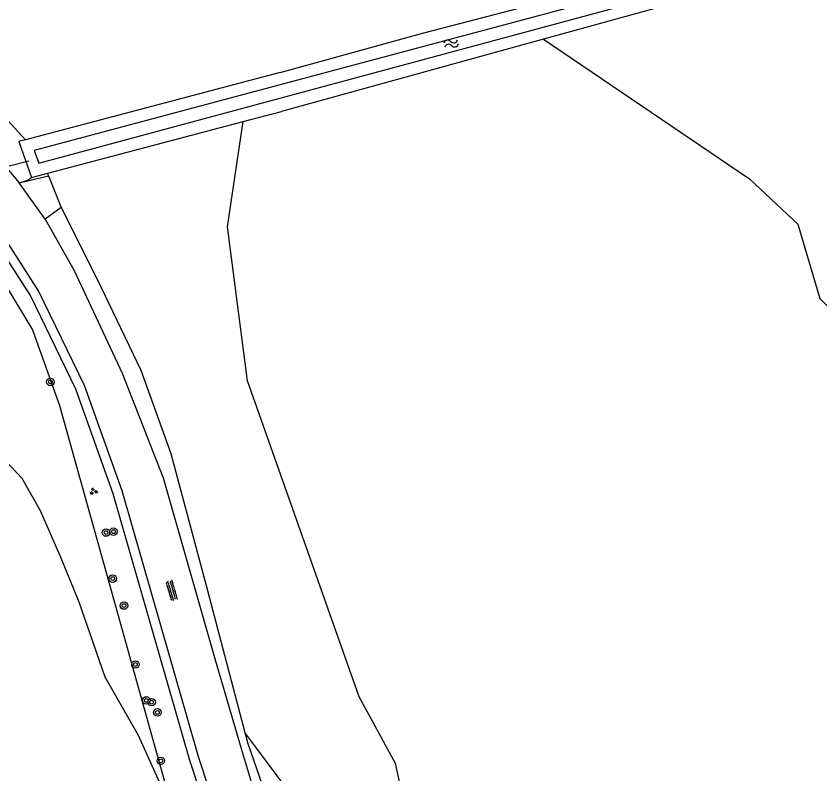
# Model space of a CAD drawing. Extents: x 126000 to 131009, y 393000 to 395500.
# Drawn here: x 129767.6 to 129853.3, y 394956.9 to 395037.8 of the extents above; entities that cross this region are included whole.
import ezdxf

# ---------------------------------------------------------------- set-up
doc = ezdxf.new("R2010")
doc.units = 0
for name, color, linetype in [('gg-afsc-draadraster', 7, 'Continuous'), ('gg-afsc-hekwerk', 7, 'Continuous'), ('gg-knt-onverhard', 7, 'Continuous'), ('gg-kntw-bovenkant insteek waterloop', 7, 'Continuous'), ('gg-kntw-waterlijn', 7, 'Continuous'), ('gg-kwrk-duiker nz buis', 7, 'Continuous'), ('gt-grn-groengrens', 7, 'Continuous'), ('gt-grn-groengrens NZ', 7, 'Continuous'), ('gt-grn-vlakafsluiter', 7, 'Continuous'), ('gt-symb-boom', 7, 'Continuous'), ('gt-symb-groenvak', 7, 'Continuous'), ('gt-symb-overige verharding', 7, 'Continuous'), ('gt-symb-watersymbool', 7, 'Continuous')]:
    doc.layers.add(name, color=color, linetype=linetype)

# ---------------------------------------------------------------- blocks, each defined once
blk = doc.blocks.new('gt0-WA')
at = {"layer": 'gt-symb-watersymbool'}
for centre, start, end in [((-0.323, 0.022), 28.07249, 151.92751), ((0.427, 0.422), 208.07248, 331.92751), ((-0.323, -0.428), 28.07249, 151.92751), ((0.427, -0.028), 208.07248, 331.92751)]:
    blk.add_arc(centre, 0.425, start, end, dxfattribs=at)
blk = doc.blocks.new('gt0-BOOM')
at = {"layer": 'gt-symb-boom'}
for radius in [0.4, 0.2]:
    blk.add_circle((0, 0), radius, dxfattribs=at)
blk = doc.blocks.new('gt0-GRVAK')
at = {"layer": 'gt-symb-groenvak'}
for p, q in [((-0.11, 0.189), (-0.228, 0.24)), ((-0.182, 0.153), (0.088, 0.153)), ((-0.091, 0.211), (-0.156, 0.322)), ((-0.047, 0.214), (-0.047, 0.393)), ((-0.004, 0.211), (0.061, 0.322)), ((0.015, 0.189), (0.133, 0.24)), ((0.262, -0.052), (0.197, 0.059)), ((0.305, -0.049), (0.305, 0.13)), ((0.349, -0.052), (0.414, 0.059)), ((-0.245, -0.228), (-0.363, -0.177)), ((-0.318, -0.264), (-0.047, -0.264)), ((-0.226, -0.206), (-0.291, -0.095)), ((-0.183, -0.203), (-0.183, -0.024)), ((-0.139, -0.206), (-0.074, -0.095)), ((-0.12, -0.228), (-0.002, -0.177)), ((0.243, -0.074), (0.125, -0.023)), ((0.17, -0.11), (0.441, -0.11)), ((0.368, -0.074), (0.486, -0.023))]:
    blk.add_line(p, q, dxfattribs=at)
blk = doc.blocks.new('gt0-OVH')
at = {"layer": 'gt-symb-overige verharding'}
for points in [[(-0.972, 0.298), (-0.967, 0.308), (-0.965, 0.319), (-0.966, 0.33), (-0.971, 0.34), (-0.978, 0.348), (-0.988, 0.353), (-0.999, 0.355), (-1.01, 0.354), (-1.02, 0.349), (-1.028, 0.342), (-1.033, 0.332), (-1.035, 0.321), (-1.034, 0.31), (-1.029, 0.3), (-1.022, 0.292), (-1.012, 0.287), (-1.001, 0.285), (-0.99, 0.286), (-0.98, 0.291)], [(-0.872, 0.106), (-0.867, 0.116), (-0.865, 0.126), (-0.866, 0.137), (-0.871, 0.147), (-0.878, 0.156), (-0.888, 0.161), (-0.899, 0.163), (-0.91, 0.162), (-0.92, 0.157), (-0.928, 0.15), (-0.933, 0.14), (-0.935, 0.129), (-0.934, 0.118), (-0.929, 0.108), (-0.922, 0.1), (-0.912, 0.095), (-0.901, 0.092), (-0.89, 0.094), (-0.88, 0.098)], [(-0.772, 0.298), (-0.767, 0.308), (-0.765, 0.319), (-0.766, 0.33), (-0.771, 0.34), (-0.778, 0.348), (-0.788, 0.353), (-0.799, 0.355), (-0.81, 0.354), (-0.82, 0.349), (-0.828, 0.342), (-0.833, 0.332), (-0.835, 0.321), (-0.834, 0.31), (-0.829, 0.3), (-0.822, 0.292), (-0.812, 0.287), (-0.801, 0.285), (-0.79, 0.286), (-0.78, 0.291)], [(-0.672, 0.106), (-0.667, 0.116), (-0.665, 0.126), (-0.666, 0.137), (-0.671, 0.147), (-0.678, 0.156), (-0.688, 0.161), (-0.699, 0.163), (-0.71, 0.162), (-0.72, 0.157), (-0.728, 0.15), (-0.733, 0.14), (-0.735, 0.129), (-0.734, 0.118), (-0.729, 0.108), (-0.722, 0.1), (-0.712, 0.095), (-0.701, 0.092), (-0.69, 0.094), (-0.68, 0.098)], [(-0.572, 0.298), (-0.567, 0.308), (-0.565, 0.319), (-0.566, 0.33), (-0.571, 0.34), (-0.578, 0.348), (-0.588, 0.353), (-0.599, 0.355), (-0.61, 0.354), (-0.62, 0.349), (-0.628, 0.342), (-0.633, 0.332), (-0.635, 0.321), (-0.634, 0.31), (-0.629, 0.3), (-0.622, 0.292), (-0.612, 0.287), (-0.601, 0.285), (-0.59, 0.286), (-0.58, 0.291)], [(-0.472, 0.106), (-0.467, 0.116), (-0.465, 0.126), (-0.466, 0.137), (-0.471, 0.147), (-0.478, 0.156), (-0.488, 0.161), (-0.499, 0.163), (-0.51, 0.162), (-0.52, 0.157), (-0.528, 0.15), (-0.533, 0.14), (-0.535, 0.129), (-0.534, 0.118), (-0.529, 0.108), (-0.522, 0.1), (-0.512, 0.095), (-0.501, 0.092), (-0.49, 0.094), (-0.48, 0.098)], [(-0.372, 0.298), (-0.367, 0.308), (-0.365, 0.319), (-0.366, 0.33), (-0.371, 0.34), (-0.378, 0.348), (-0.388, 0.353), (-0.399, 0.355), (-0.41, 0.354), (-0.42, 0.349), (-0.428, 0.342), (-0.433, 0.332), (-0.435, 0.321), (-0.434, 0.31), (-0.429, 0.3), (-0.422, 0.292), (-0.412, 0.287), (-0.401, 0.285), (-0.39, 0.286), (-0.38, 0.291)], [(-0.272, 0.106), (-0.267, 0.116), (-0.265, 0.126), (-0.266, 0.137), (-0.271, 0.147), (-0.278, 0.156), (-0.288, 0.161), (-0.299, 0.163), (-0.31, 0.162), (-0.32, 0.157), (-0.328, 0.15), (-0.333, 0.14), (-0.335, 0.129), (-0.334, 0.118), (-0.329, 0.108), (-0.322, 0.1), (-0.312, 0.095), (-0.301, 0.092), (-0.29, 0.094), (-0.28, 0.098)], [(-0.172, 0.298), (-0.167, 0.308), (-0.165, 0.319), (-0.166, 0.33), (-0.171, 0.34), (-0.178, 0.348), (-0.188, 0.353), (-0.199, 0.355), (-0.21, 0.354), (-0.22, 0.349), (-0.228, 0.342), (-0.233, 0.332), (-0.235, 0.321), (-0.234, 0.31), (-0.229, 0.3), (-0.222, 0.292), (-0.212, 0.287), (-0.201, 0.285), (-0.19, 0.286), (-0.18, 0.291)], [(-0.072, 0.106), (-0.067, 0.116), (-0.065, 0.126), (-0.066, 0.137), (-0.071, 0.147), (-0.078, 0.156), (-0.088, 0.161), (-0.099, 0.163), (-0.11, 0.162), (-0.12, 0.157), (-0.128, 0.15), (-0.133, 0.14), (-0.135, 0.129), (-0.134, 0.118), (-0.129, 0.108), (-0.122, 0.1), (-0.112, 0.095), (-0.101, 0.092), (-0.09, 0.094), (-0.08, 0.098)], [(0.028, 0.298), (0.033, 0.308), (0.035, 0.319), (0.034, 0.33), (0.029, 0.34), (0.022, 0.348), (0.012, 0.353), (0.001, 0.355), (-0.01, 0.354), (-0.02, 0.349), (-0.028, 0.342), (-0.033, 0.332), (-0.035, 0.321), (-0.034, 0.31), (-0.029, 0.3), (-0.022, 0.292), (-0.012, 0.287), (-0.001, 0.285), (0.01, 0.286), (0.02, 0.291)], [(0.128, 0.106), (0.133, 0.116), (0.135, 0.126), (0.134, 0.137), (0.129, 0.147), (0.122, 0.156), (0.112, 0.161), (0.101, 0.163), (0.09, 0.162), (0.08, 0.157), (0.072, 0.15), (0.067, 0.14), (0.065, 0.129), (0.066, 0.118), (0.071, 0.108), (0.078, 0.1), (0.088, 0.095), (0.099, 0.092), (0.11, 0.094), (0.12, 0.098)], [(0.228, 0.298), (0.233, 0.308), (0.235, 0.319), (0.234, 0.33), (0.229, 0.34), (0.222, 0.348), (0.212, 0.353), (0.201, 0.355), (0.19, 0.354), (0.18, 0.349), (0.172, 0.342), (0.167, 0.332), (0.165, 0.321), (0.166, 0.31), (0.171, 0.3), (0.178, 0.292), (0.188, 0.287), (0.199, 0.285), (0.21, 0.286), (0.22, 0.291)], [(0.328, 0.106), (0.333, 0.116), (0.335, 0.126), (0.334, 0.137), (0.329, 0.147), (0.322, 0.156), (0.312, 0.161), (0.301, 0.163), (0.29, 0.162), (0.28, 0.157), (0.272, 0.15), (0.267, 0.14), (0.265, 0.129), (0.266, 0.118), (0.271, 0.108), (0.278, 0.1), (0.288, 0.095), (0.299, 0.092), (0.31, 0.094), (0.32, 0.098)], [(0.428, 0.298), (0.433, 0.308), (0.435, 0.319), (0.434, 0.33), (0.429, 0.34), (0.422, 0.348), (0.412, 0.353), (0.401, 0.355), (0.39, 0.354), (0.38, 0.349), (0.372, 0.342), (0.367, 0.332), (0.365, 0.321), (0.366, 0.31), (0.371, 0.3), (0.378, 0.292), (0.388, 0.287), (0.399, 0.285), (0.41, 0.286), (0.42, 0.291)], [(0.528, 0.106), (0.533, 0.116), (0.535, 0.126), (0.534, 0.137), (0.529, 0.147), (0.522, 0.156), (0.512, 0.161), (0.501, 0.163), (0.49, 0.162), (0.48, 0.157), (0.472, 0.15), (0.467, 0.14), (0.465, 0.129), (0.466, 0.118), (0.471, 0.108), (0.478, 0.1), (0.488, 0.095), (0.499, 0.092), (0.51, 0.094), (0.52, 0.098)], [(0.628, 0.298), (0.633, 0.308), (0.635, 0.319), (0.634, 0.33), (0.629, 0.34), (0.622, 0.348), (0.612, 0.353), (0.601, 0.355), (0.59, 0.354), (0.58, 0.349), (0.572, 0.342), (0.567, 0.332), (0.565, 0.321), (0.566, 0.31), (0.571, 0.3), (0.578, 0.292), (0.588, 0.287), (0.599, 0.285), (0.61, 0.286), (0.62, 0.291)], [(0.728, 0.106), (0.733, 0.116), (0.735, 0.126), (0.734, 0.137), (0.729, 0.147), (0.722, 0.156), (0.712, 0.161), (0.701, 0.163), (0.69, 0.162), (0.68, 0.157), (0.672, 0.15), (0.667, 0.14), (0.665, 0.129), (0.666, 0.118), (0.671, 0.108), (0.678, 0.1), (0.688, 0.095), (0.699, 0.092), (0.71, 0.094), (0.72, 0.098)], [(0.828, 0.298), (0.833, 0.308), (0.835, 0.319), (0.834, 0.33), (0.829, 0.34), (0.822, 0.348), (0.812, 0.353), (0.801, 0.355), (0.79, 0.354), (0.78, 0.349), (0.772, 0.342), (0.767, 0.332), (0.765, 0.321), (0.766, 0.31), (0.771, 0.3), (0.778, 0.292), (0.788, 0.287), (0.799, 0.285), (0.81, 0.286), (0.82, 0.291)], [(0.928, 0.106), (0.933, 0.116), (0.935, 0.126), (0.934, 0.137), (0.929, 0.147), (0.922, 0.156), (0.912, 0.161), (0.901, 0.163), (0.89, 0.162), (0.88, 0.157), (0.872, 0.15), (0.867, 0.14), (0.865, 0.129), (0.866, 0.118), (0.871, 0.108), (0.878, 0.1), (0.888, 0.095), (0.899, 0.092), (0.91, 0.094), (0.92, 0.098)], [(1.028, 0.298), (1.033, 0.308), (1.035, 0.319), (1.034, 0.33), (1.029, 0.34), (1.022, 0.348), (1.012, 0.353), (1.001, 0.355), (0.99, 0.354), (0.98, 0.349), (0.972, 0.342), (0.967, 0.332), (0.965, 0.321), (0.966, 0.31), (0.971, 0.3), (0.978, 0.292), (0.988, 0.287), (0.999, 0.285), (1.01, 0.286), (1.02, 0.291)], [(-0.972, -0.142), (-0.967, -0.132), (-0.965, -0.121), (-0.966, -0.11), (-0.971, -0.1), (-0.978, -0.092), (-0.988, -0.087), (-0.999, -0.085), (-1.01, -0.086), (-1.02, -0.091), (-1.028, -0.098), (-1.033, -0.108), (-1.035, -0.119), (-1.034, -0.13), (-1.029, -0.14), (-1.022, -0.148), (-1.012, -0.153), (-1.001, -0.155), (-0.99, -0.154), (-0.98, -0.149)], [(-0.872, -0.334), (-0.867, -0.324), (-0.865, -0.314), (-0.866, -0.303), (-0.871, -0.293), (-0.878, -0.284), (-0.888, -0.279), (-0.899, -0.277), (-0.91, -0.278), (-0.92, -0.283), (-0.928, -0.29), (-0.933, -0.3), (-0.935, -0.311), (-0.934, -0.322), (-0.929, -0.332), (-0.922, -0.34), (-0.912, -0.345), (-0.901, -0.348), (-0.89, -0.346), (-0.88, -0.342)], [(-0.772, -0.142), (-0.767, -0.132), (-0.765, -0.121), (-0.766, -0.11), (-0.771, -0.1), (-0.778, -0.092), (-0.788, -0.087), (-0.799, -0.085), (-0.81, -0.086), (-0.82, -0.091), (-0.828, -0.098), (-0.833, -0.108), (-0.835, -0.119), (-0.834, -0.13), (-0.829, -0.14), (-0.822, -0.148), (-0.812, -0.153), (-0.801, -0.155), (-0.79, -0.154), (-0.78, -0.149)], [(-0.672, -0.334), (-0.667, -0.324), (-0.665, -0.314), (-0.666, -0.303), (-0.671, -0.293), (-0.678, -0.284), (-0.688, -0.279), (-0.699, -0.277), (-0.71, -0.278), (-0.72, -0.283), (-0.728, -0.29), (-0.733, -0.3), (-0.735, -0.311), (-0.734, -0.322), (-0.729, -0.332), (-0.722, -0.34), (-0.712, -0.345), (-0.701, -0.348), (-0.69, -0.346), (-0.68, -0.342)], [(-0.572, -0.142), (-0.567, -0.132), (-0.565, -0.121), (-0.566, -0.11), (-0.571, -0.1), (-0.578, -0.092), (-0.588, -0.087), (-0.599, -0.085), (-0.61, -0.086), (-0.62, -0.091), (-0.628, -0.098), (-0.633, -0.108), (-0.635, -0.119), (-0.634, -0.13), (-0.629, -0.14), (-0.622, -0.148), (-0.612, -0.153), (-0.601, -0.155), (-0.59, -0.154), (-0.58, -0.149)], [(-0.472, -0.334), (-0.467, -0.324), (-0.465, -0.314), (-0.466, -0.303), (-0.471, -0.293), (-0.478, -0.284), (-0.488, -0.279), (-0.499, -0.277), (-0.51, -0.278), (-0.52, -0.283), (-0.528, -0.29), (-0.533, -0.3), (-0.535, -0.311), (-0.534, -0.322), (-0.529, -0.332), (-0.522, -0.34), (-0.512, -0.345), (-0.501, -0.348), (-0.49, -0.346), (-0.48, -0.342)], [(-0.372, -0.142), (-0.367, -0.132), (-0.365, -0.121), (-0.366, -0.11), (-0.371, -0.1), (-0.378, -0.092), (-0.388, -0.087), (-0.399, -0.085), (-0.41, -0.086), (-0.42, -0.091), (-0.428, -0.098), (-0.433, -0.108), (-0.435, -0.119), (-0.434, -0.13), (-0.429, -0.14), (-0.422, -0.148), (-0.412, -0.153), (-0.401, -0.155), (-0.39, -0.154), (-0.38, -0.149)], [(-0.272, -0.334), (-0.267, -0.324), (-0.265, -0.314), (-0.266, -0.303), (-0.271, -0.293), (-0.278, -0.284), (-0.288, -0.279), (-0.299, -0.277), (-0.31, -0.278), (-0.32, -0.283), (-0.328, -0.29), (-0.333, -0.3), (-0.335, -0.311), (-0.334, -0.322), (-0.329, -0.332), (-0.322, -0.34), (-0.312, -0.345), (-0.301, -0.348), (-0.29, -0.346), (-0.28, -0.342)], [(-0.172, -0.142), (-0.167, -0.132), (-0.165, -0.121), (-0.166, -0.11), (-0.171, -0.1), (-0.178, -0.092), (-0.188, -0.087), (-0.199, -0.085), (-0.21, -0.086), (-0.22, -0.091), (-0.228, -0.098), (-0.233, -0.108), (-0.235, -0.119), (-0.234, -0.13), (-0.229, -0.14), (-0.222, -0.148), (-0.212, -0.153), (-0.201, -0.155), (-0.19, -0.154), (-0.18, -0.149)], [(-0.072, -0.334), (-0.067, -0.324), (-0.065, -0.314), (-0.066, -0.303), (-0.071, -0.293), (-0.078, -0.284), (-0.088, -0.279), (-0.099, -0.277), (-0.11, -0.278), (-0.12, -0.283), (-0.128, -0.29), (-0.133, -0.3), (-0.135, -0.311), (-0.134, -0.322), (-0.129, -0.332), (-0.122, -0.34), (-0.112, -0.345), (-0.101, -0.348), (-0.09, -0.346), (-0.08, -0.342)], [(0.028, -0.142), (0.033, -0.132), (0.035, -0.121), (0.034, -0.11), (0.029, -0.1), (0.022, -0.092), (0.012, -0.087), (0.001, -0.085), (-0.01, -0.086), (-0.02, -0.091), (-0.028, -0.098), (-0.033, -0.108), (-0.035, -0.119), (-0.034, -0.13), (-0.029, -0.14), (-0.022, -0.148), (-0.012, -0.153), (-0.001, -0.155), (0.01, -0.154), (0.02, -0.149)], [(0.128, -0.334), (0.133, -0.324), (0.135, -0.314), (0.134, -0.303), (0.129, -0.293), (0.122, -0.284), (0.112, -0.279), (0.101, -0.277), (0.09, -0.278), (0.08, -0.283), (0.072, -0.29), (0.067, -0.3), (0.065, -0.311), (0.066, -0.322), (0.071, -0.332), (0.078, -0.34), (0.088, -0.345), (0.099, -0.348), (0.11, -0.346), (0.12, -0.342)], [(0.228, -0.142), (0.233, -0.132), (0.235, -0.121), (0.234, -0.11), (0.229, -0.1), (0.222, -0.092), (0.212, -0.087), (0.201, -0.085), (0.19, -0.086), (0.18, -0.091), (0.172, -0.098), (0.167, -0.108), (0.165, -0.119), (0.166, -0.13), (0.171, -0.14), (0.178, -0.148), (0.188, -0.153), (0.199, -0.155), (0.21, -0.154), (0.22, -0.149)], [(0.328, -0.334), (0.333, -0.324), (0.335, -0.314), (0.334, -0.303), (0.329, -0.293), (0.322, -0.284), (0.312, -0.279), (0.301, -0.277), (0.29, -0.278), (0.28, -0.283), (0.272, -0.29), (0.267, -0.3), (0.265, -0.311), (0.266, -0.322), (0.271, -0.332), (0.278, -0.34), (0.288, -0.345), (0.299, -0.348), (0.31, -0.346), (0.32, -0.342)], [(0.428, -0.142), (0.433, -0.132), (0.435, -0.121), (0.434, -0.11), (0.429, -0.1), (0.422, -0.092), (0.412, -0.087), (0.401, -0.085), (0.39, -0.086), (0.38, -0.091), (0.372, -0.098), (0.367, -0.108), (0.365, -0.119), (0.366, -0.13), (0.371, -0.14), (0.378, -0.148), (0.388, -0.153), (0.399, -0.155), (0.41, -0.154), (0.42, -0.149)], [(0.528, -0.334), (0.533, -0.324), (0.535, -0.314), (0.534, -0.303), (0.529, -0.293), (0.522, -0.284), (0.512, -0.279), (0.501, -0.277), (0.49, -0.278), (0.48, -0.283), (0.472, -0.29), (0.467, -0.3), (0.465, -0.311), (0.466, -0.322), (0.471, -0.332), (0.478, -0.34), (0.488, -0.345), (0.499, -0.348), (0.51, -0.346), (0.52, -0.342)], [(0.628, -0.142), (0.633, -0.132), (0.635, -0.121), (0.634, -0.11), (0.629, -0.1), (0.622, -0.092), (0.612, -0.087), (0.601, -0.085), (0.59, -0.086), (0.58, -0.091), (0.572, -0.098), (0.567, -0.108), (0.565, -0.119), (0.566, -0.13), (0.571, -0.14), (0.578, -0.148), (0.588, -0.153), (0.599, -0.155), (0.61, -0.154), (0.62, -0.149)], [(0.728, -0.334), (0.733, -0.324), (0.735, -0.314), (0.734, -0.303), (0.729, -0.293), (0.722, -0.284), (0.712, -0.279), (0.701, -0.277), (0.69, -0.278), (0.68, -0.283), (0.672, -0.29), (0.667, -0.3), (0.665, -0.311), (0.666, -0.322), (0.671, -0.332), (0.678, -0.34), (0.688, -0.345), (0.699, -0.348), (0.71, -0.346), (0.72, -0.342)], [(0.828, -0.142), (0.833, -0.132), (0.835, -0.121), (0.834, -0.11), (0.829, -0.1), (0.822, -0.092), (0.812, -0.087), (0.801, -0.085), (0.79, -0.086), (0.78, -0.091), (0.772, -0.098), (0.767, -0.108), (0.765, -0.119), (0.766, -0.13), (0.771, -0.14), (0.778, -0.148), (0.788, -0.153), (0.799, -0.155), (0.81, -0.154), (0.82, -0.149)], [(0.928, -0.334), (0.933, -0.324), (0.935, -0.314), (0.934, -0.303), (0.929, -0.293), (0.922, -0.284), (0.912, -0.279), (0.901, -0.277), (0.89, -0.278), (0.88, -0.283), (0.872, -0.29), (0.867, -0.3), (0.865, -0.311), (0.866, -0.322), (0.871, -0.332), (0.878, -0.34), (0.888, -0.345), (0.899, -0.348), (0.91, -0.346), (0.92, -0.342)], [(1.028, -0.142), (1.033, -0.132), (1.035, -0.121), (1.034, -0.11), (1.029, -0.1), (1.022, -0.092), (1.012, -0.087), (1.001, -0.085), (0.99, -0.086), (0.98, -0.091), (0.972, -0.098), (0.967, -0.108), (0.965, -0.119), (0.966, -0.13), (0.971, -0.14), (0.978, -0.148), (0.988, -0.153), (0.999, -0.155), (1.01, -0.154), (1.02, -0.149)]]:
    blk.add_lwpolyline(points, close=True, dxfattribs=at)

msp = doc.modelspace()

# ---------------------------------------------------------------- linework, layer by layer
at = {"layer": 'gg-afsc-draadraster'}
for points in [[(129768.588, 395024.577), (129702.284, 395097.114), (129703.013, 395099.826)], [(129760.034, 395018.302), (129761.373, 395016.734), (129764.252, 395012.674), (129769.325, 395004.311), (129772.205, 394996.227), (129783.048, 394957.42), (129784.358, 394952.776)], [(129772.397, 395017.356), (129776.209, 395009.77), (129780.896, 395000.01), (129784.072, 394991.125), (129788.003, 394976.512), (129791.983, 394961.365)], [(129791.983, 394961.365), (129792.293, 394960.184), (129793.817, 394955.793), (129802.855, 394934.965), (129812.442, 394919.784)]]:
    msp.add_lwpolyline(points, dxfattribs=at)
at = {"layer": 'gg-afsc-hekwerk'}
msp.add_line((129771.023, 395020.746), (129772.397, 395017.356), dxfattribs=at)
at = {"layer": 'gg-knt-onverhard'}
for p, q in [((129767.926, 395019.981), (129771.023, 395020.746)), ((129770.694, 395016.114), (129767.926, 395019.981)), ((129772.397, 395017.356), (129770.694, 395016.114))]:
    msp.add_line(p, q, dxfattribs=at)
for points in [[(129698.661, 395096.45), (129705.125, 395089.624), (129763.048, 395025.754), (129767.926, 395019.981)], [(129821.073, 394864.113), (129821.283, 394865.492), (129819.955, 394867.63), (129817.045, 394871.513), (129814.834, 394876.045), (129813.562, 394881.091), (129812.965, 394886.021), (129813.237, 394898.118), (129812.784, 394903.138), (129811.674, 394908.019), (129810.886, 394910.573), (129808.744, 394915.284), (129804.462, 394922.587), (129799.379, 394931.095), (129792.657, 394942.766), (129790.787, 394946.938), (129790.276, 394948.958), (129787.079, 394958.656), (129778.891, 394987.124), (129774.895, 394998.383), (129769.977, 395008.468), (129763.206, 395018.99)], [(129770.694, 395016.114), (129773.787, 395010.638), (129778.898, 394999.702), (129783.264, 394988.51), (129788.812, 394969.124), (129791.573, 394959.656), (129794.248, 394950.761), (129795.295, 394948.106), (129802.635, 394933.342), (129808.453, 394924.523), (129811.931, 394919.432), (129813.588, 394916.187), (129814.956, 394912.361), (129815.996, 394909.226), (129817.287, 394904.328), (129818.121, 394898.619), (129818.622, 394892.908), (129818.767, 394887.124), (129818.992, 394881.921), (129819.817, 394876.886), (129822.29, 394872.719), (129826.049, 394870.103), (129831.033, 394869.368), (129836.095, 394869.869)]]:
    msp.add_lwpolyline(points, dxfattribs=at)
at = {"layer": 'gg-kntw-bovenkant insteek waterloop'}
for p, q in [((129823.817, 395035.316), (129795.88, 395027.59)), ((129795.76, 395031.76), (129768.588, 395024.577)), ((129791.815, 395026.518), (129795.88, 395027.59)), ((129770.952, 395021.017), (129791.815, 395026.518)), ((129769.22, 395020.56), (129770.952, 395021.017))]:
    msp.add_line(p, q, dxfattribs=at)
for points in [[(129795.76, 395031.76), (129811.085, 395035.969), (129830.669, 395041.111), (129844.548, 395044.521), (129850.961, 395045.722), (129854.792, 395046.568), (129857.073, 395047.24), (129858.844, 395048.129), (129861.362, 395050.238), (129904.927, 395092.065), (129906.247, 395093.455)], [(129893.782, 395076.596), (129882.397, 395065.344), (129866.62, 395050.638), (129861.152, 395045.705), (129858.441, 395044.218), (129856.254, 395043.132), (129839.596, 395039.68), (129823.817, 395035.316)], [(129768.588, 395024.577), (129767.88, 395024.39), (129769.22, 395020.56)]]:
    msp.add_lwpolyline(points, dxfattribs=at)
at = {"layer": 'gg-kntw-waterlijn'}
msp.add_lwpolyline([(129958.333, 395149.718), (129946.977, 395136.898), (129924.972, 395111.63), (129913.889, 395100.138), (129907.407, 395093.091), (129896.623, 395082.727), (129860.461, 395048.206), (129858.428, 395046.921), (129855.81, 395045.612), (129849.709, 395044.237), (129839.923, 395042.291), (129769.523, 395023.434), (129770.01, 395022.08), (129839.912, 395040.945), (129855.475, 395043.75), (129859.512, 395045.759), (129864.478, 395050.092), (129894.315, 395078.448), (129905.596, 395089.531), (129913.744, 395097.319), (129924.695, 395109.417), (129953.065, 395141.518)], dxfattribs=at)
at = {"layer": 'gg-kwrk-duiker nz buis'}
msp.add_line((129759.01, 395019.82), (129768.95, 395022.35), dxfattribs=at)
at = {"layer": 'gt-grn-groengrens'}
for p, q in [((129793.149, 394959.805), (129791.983, 394961.365)), ((129814.779, 394930.86), (129793.149, 394959.805))]:
    msp.add_line(p, q, dxfattribs=at)
for points in [[(129823.817, 395035.316), (129845.814, 395020.419), (129850.955, 395015.586), (129853.311, 395007.665)], [(129814.779, 394930.86), (129817.564, 394935.465), (129816.22, 394939.53), (129810.208, 394948.243), (129808.054, 394958.072), (129804.176, 394965.154), (129792.259, 394998.868), (129790.139, 395015.301), (129791.815, 395026.518)], [(129784.358, 394952.776), (129780.63, 394961.044), (129777.077, 394967.27), (129774.313, 394975.251), (129772.374, 394979.942), (129770.188, 394985.015), (129768.225, 394988.445), (129759.782, 394997.383), (129755.446, 395002.609), (129750.222, 395007.722), (129744.698, 395014.331)]]:
    msp.add_lwpolyline(points, dxfattribs=at)
msp.add_arc((129869.549, 395023.163), 22.447, 223.66395, 302.79581, dxfattribs=at)
at = {"layer": 'gt-grn-groengrens NZ'}
msp.add_lwpolyline([(129819.951, 394863.385), (129820.239, 394865.278), (129819.129, 394867.065), (129816.188, 394870.989), (129813.89, 394875.7), (129812.577, 394880.908), (129811.964, 394885.972), (129812.236, 394898.084), (129811.794, 394902.981), (129810.707, 394907.76), (129809.949, 394910.217), (129807.855, 394914.823), (129803.601, 394922.078), (129798.516, 394930.589), (129791.765, 394942.311), (129789.839, 394946.608), (129789.315, 394948.678), (129786.123, 394958.361), (129777.938, 394986.818), (129773.971, 394997.995), (129769.104, 395007.977), (129762.409, 395018.38), (129760.108, 395020.928), (129758.905, 395021.613)], dxfattribs=at)
at = {"layer": 'gt-grn-vlakafsluiter'}
msp.add_line((129771.023, 395020.746), (129770.952, 395021.017), dxfattribs=at)
msp.add_lwpolyline([(129767.926, 395019.981), (129768.8, 395020.278), (129769.22, 395020.56)], dxfattribs=at)

# ---------------------------------------------------------------- block references
at = {"layer": 'gt-symb-boom'}
for p in [(129771.243, 394998.752), (129777.179, 394982.689), (129777.964, 394982.784), (129777.893, 394977.78), (129779.087, 394974.903), (129780.313, 394968.619), (129781.465, 394964.783), (129782.034, 394964.596), (129782.649, 394963.509), (129783.018, 394958.341)]:
    msp.add_blockref('gt0-BOOM', p, dxfattribs=at)
at = {"layer": 'gt-symb-groenvak'}
msp.add_blockref('gt0-GRVAK', (129775.828, 394987.079), dxfattribs=at)
at = {"layer": 'gt-symb-overige verharding', "rotation": -73.61369433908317}
msp.add_blockref('gt0-OVH', (129784.175, 394976.507), dxfattribs=at)
at = {"layer": 'gt-symb-watersymbool', "rotation": 13.41107184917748}
msp.add_blockref('gt0-WA', (129813.923, 395034.833), dxfattribs=at)

doc.saveas('drawing.dxf')
